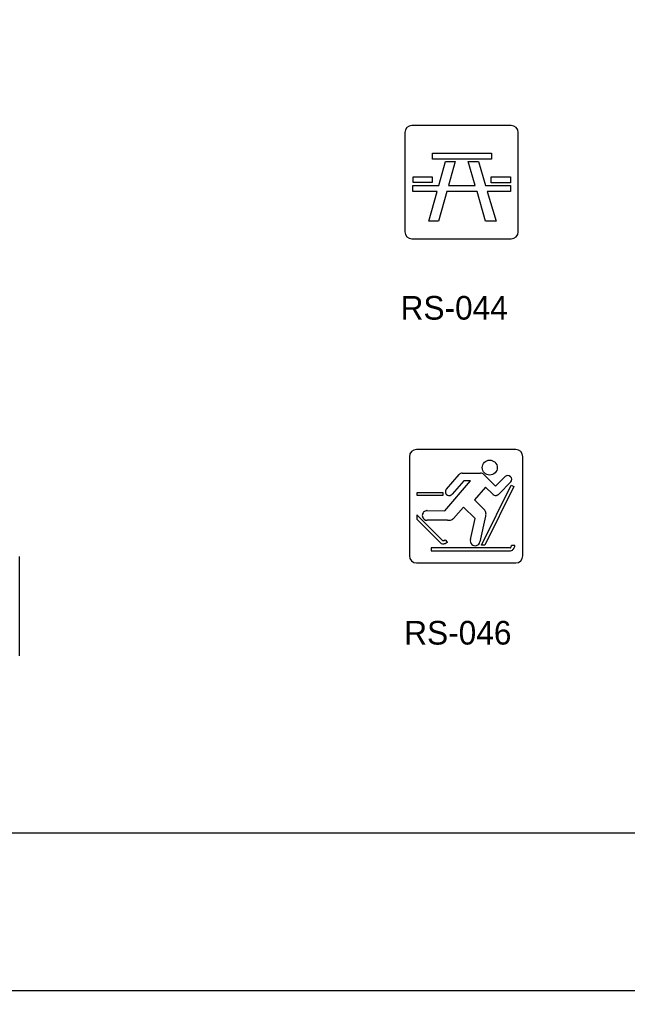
# Model space of a CAD drawing. Extents: x 42133 to 45533, y 41351 to 47951.
# Drawn here: x 42784.2 to 42977.1, y 41351.4 to 41659.5 of the extents above; entities that cross this region are included whole.
import ezdxf

# ---------------------------------------------------------------- set-up
doc = ezdxf.new("R2010")
doc.units = 0
for name, color, linetype in [('#plot_shape', 7, 'Continuous'), ('P_ODOT_PLAN_Border', 7, 'Continuous'), ('P_TRAF_SIGN_SignDetails', 7, 'Continuous')]:
    doc.layers.add(name, color=color, linetype=linetype)

msp = doc.modelspace()

# ---------------------------------------------------------------- linework, layer by layer
at = {"layer": '#plot_shape'}
msp.add_lwpolyline([(42133.34, 41351.35), (43833.34, 41351.35), (43833.34, 42451.35), (42133.34, 42451.35)], close=True, dxfattribs=at)
at = {"layer": 'P_ODOT_PLAN_Border'}
msp.add_lwpolyline([(42208.34, 41401.35), (43808.34, 41401.35), (43808.34, 42401.35), (42208.34, 42401.35)], close=True, dxfattribs=at)
at = {"layer": 'P_TRAF_SIGN_SignDetails'}
for p, q in [((42906.46, 41623.57), (42906.46, 41592.1)), ((42940.19, 41625.83), (42908.7, 41625.83)), ((42942.43, 41592.1), (42942.43, 41623.57)), ((42915.18, 41617.05), (42933.93, 41617.05)), ((42915.18, 41615.18), (42915.18, 41617.05)), ((42933.93, 41615.18), (42915.18, 41615.18)), ((42917.22, 41606.77), (42919.37, 41614.35)), ((42919.37, 41614.35), (42922.44, 41614.35)), ((42922.44, 41614.35), (42920.27, 41606.77)), ((42926.58, 41614.35), (42929.78, 41614.35)), ((42928.79, 41606.77), (42926.58, 41614.35)), ((42929.78, 41614.35), (42932.03, 41606.77)), ((42933.93, 41617.05), (42933.93, 41615.18)), ((42909.07, 41609.57), (42915.16, 41609.57)), ((42909.07, 41607.71), (42909.07, 41609.57)), ((42915.16, 41609.57), (42915.16, 41607.71)), ((42933.81, 41607.61), (42933.81, 41609.49)), ((42933.81, 41609.49), (42939.91, 41609.49)), ((42939.91, 41609.49), (42939.91, 41607.61)), ((42908.99, 41604.9), (42908.99, 41606.77)), ((42908.99, 41606.77), (42917.22, 41606.77)), ((42916.68, 41604.9), (42908.99, 41604.9)), ((42915.16, 41607.71), (42909.07, 41607.71)), ((42914.01, 41595.51), (42916.68, 41604.9)), ((42919.75, 41604.9), (42917.08, 41595.51)), ((42929.34, 41604.9), (42919.75, 41604.9)), ((42920.27, 41606.77), (42928.79, 41606.77)), ((42932.07, 41595.51), (42929.34, 41604.9)), ((42932.03, 41606.77), (42939.94, 41606.77)), ((42939.94, 41604.9), (42932.59, 41604.9)), ((42932.59, 41604.9), (42935.37, 41595.51)), ((42939.91, 41607.61), (42933.81, 41607.61)), ((42939.94, 41606.77), (42939.94, 41604.9)), ((42917.08, 41595.51), (42914.01, 41595.51)), ((42935.37, 41595.51), (42932.07, 41595.51)), ((42908.7, 41589.85), (42940.19, 41589.85)), ((42941.61, 41523), (42910.13, 41523)), ((42907.88, 41520.75), (42907.88, 41489.26)), ((42943.86, 41489.26), (42943.86, 41520.75)), ((42784.2, 41457.55), (42784.2, 41489.03)), ((42910.13, 41487.01), (42941.61, 41487.01))]:
    msp.add_line(p, q, dxfattribs=at)
for points in [[(42924.64, 41515.53), (42930.45, 41515.53)], [(42924.64, 41515.53), (42930.45, 41515.53)], [(42924.64, 41515.53), (42930.45, 41515.53)], [(42913.57, 41503.62), (42919.11, 41503.61), (42927.29, 41513.1), (42925.15, 41513.11), (42921.43, 41508.82)], [(42913.57, 41503.62), (42919.11, 41503.61), (42927.29, 41513.1), (42925.15, 41513.11), (42921.43, 41508.82)], [(42913.57, 41503.62), (42919.11, 41503.61), (42927.29, 41513.1), (42925.15, 41513.11), (42921.43, 41508.82)], [(42919.71, 41510.48), (42923.72, 41515.09)], [(42919.71, 41510.48), (42923.72, 41515.09)], [(42919.71, 41510.48), (42923.72, 41515.09)], [(42931.53, 41515.09), (42935.23, 41511.39), (42938.3, 41514.45)], [(42931.53, 41515.09), (42935.23, 41511.39), (42938.3, 41514.45)], [(42931.53, 41515.09), (42935.23, 41511.39), (42938.3, 41514.45)], [(42940.06, 41512.72), (42936.36, 41508.99)], [(42940.06, 41512.72), (42936.36, 41508.99)], [(42940.06, 41512.72), (42936.36, 41508.99)], [(42934.34, 41508.82), (42932.07, 41511.1), (42928.52, 41507), (42931.77, 41503.75)], [(42934.34, 41508.82), (42932.07, 41511.1), (42928.52, 41507), (42931.77, 41503.75)], [(42934.34, 41508.82), (42932.07, 41511.1), (42928.52, 41507), (42931.77, 41503.75)], [(42927.24, 41494.44), (42928.73, 41501.09), (42925.04, 41504.68), (42921.87, 41501.14)], [(42927.24, 41494.44), (42928.73, 41501.09), (42925.04, 41504.68), (42921.87, 41501.14)], [(42927.24, 41494.44), (42928.73, 41501.09), (42925.04, 41504.68), (42921.87, 41501.14)], [(42910.28, 41502.29), (42910.28, 41500.89), (42917.68, 41493.47)], [(42918.25, 41494.29), (42918.23, 41494.31), (42910.28, 41502.29)], [(42910.28, 41502.29), (42910.28, 41500.89), (42917.68, 41493.47)], [(42918.25, 41494.29), (42918.23, 41494.31), (42910.28, 41502.29)], [(42910.28, 41502.29), (42910.28, 41500.89), (42917.68, 41493.47)], [(42918.25, 41494.29), (42918.23, 41494.31), (42910.28, 41502.29)], [(42919.99, 41500.56), (42913.56, 41500.55)], [(42919.99, 41500.56), (42913.56, 41500.55)], [(42919.99, 41500.56), (42913.56, 41500.55)], [(42932.07, 41501.85), (42930.25, 41493.74)], [(42932.07, 41501.85), (42930.25, 41493.74)], [(42932.07, 41501.85), (42930.25, 41493.74)], [(42919.99, 41493.61), (42919.29, 41494.36)], [(42919.99, 41493.61), (42919.29, 41494.36)], [(42919.99, 41493.61), (42919.29, 41494.36)], [(42939.85, 41491.84), (42914.83, 41491.84), (42914.83, 41490.86)], [(42939.85, 41491.84), (42914.83, 41491.84), (42914.83, 41490.86)], [(42939.85, 41491.84), (42914.83, 41491.84), (42914.83, 41490.86)], [(42914.83, 41490.86), (42939.92, 41490.86)], [(42914.83, 41490.86), (42939.92, 41490.86)], [(42914.83, 41490.86), (42939.92, 41490.86)], [(42941.36, 41492.52), (42940.32, 41492.52)], [(42941.36, 41492.52), (42940.32, 41492.52)], [(42941.36, 41492.52), (42940.32, 41492.52)]]:
    msp.add_lwpolyline(points, dxfattribs=at)
for points in [[(42918.48, 41509.35), (42918.48, 41508.38), (42910.35, 41508.38), (42910.35, 41509.35)], [(42918.48, 41509.35), (42918.48, 41508.38), (42910.35, 41508.38), (42910.35, 41509.35)], [(42918.48, 41509.35), (42918.48, 41508.38), (42910.35, 41508.38), (42910.35, 41509.35)], [(42940.12, 41511.67), (42941.04, 41511.29), (42931.81, 41492.69), (42930.79, 41492.69)], [(42940.12, 41511.67), (42941.04, 41511.29), (42931.81, 41492.69), (42930.79, 41492.69)], [(42940.12, 41511.67), (42941.04, 41511.29), (42931.81, 41492.69), (42930.79, 41492.69)]]:
    msp.add_lwpolyline(points, close=True, dxfattribs=at)
msp.add_circle((42933.37, 41517.27), 2.39, dxfattribs=at)
msp.add_circle((42933.37, 41517.27), 2.39, dxfattribs=at)
msp.add_circle((42933.37, 41517.27), 2.39, dxfattribs=at)
for centre, radius, start, end in [((42908.71, 41623.58), 2.25, 90, 180), ((42940.18, 41623.58), 2.25, 0, 90), ((42908.71, 41592.1), 2.25, 180, 270), ((42940.18, 41592.1), 2.25, 270, 0), ((42910.13, 41520.74), 2.25, 90, 180), ((42941.61, 41520.74), 2.25, 360, 90), ((42924.64, 41514.33), 1.2, 89.909, 140.396), ((42924.64, 41514.33), 1.2, 89.909, 140.396), ((42924.64, 41514.33), 1.2, 89.909, 140.396), ((42930.45, 41513.97), 1.56, 45.8426, 90.0265), ((42930.45, 41513.97), 1.56, 45.8426, 90.0265), ((42930.45, 41513.97), 1.56, 45.8426, 90.0265), ((42939.1, 41513.5), 1.24, 320.8381, 130.0283), ((42939.1, 41513.5), 1.24, 320.8381, 130.0283), ((42939.1, 41513.5), 1.24, 320.8381, 130.0283), ((42920.5, 41509.58), 1.2, 131.5568, 320.5888), ((42920.5, 41509.58), 1.2, 131.5568, 320.5888), ((42920.5, 41509.58), 1.2, 131.5568, 320.5888), ((42934.85, 41509.33), 0.724, 224.4203, 228.8741), ((42934.85, 41509.33), 0.724, 224.4203, 228.8741), ((42934.85, 41509.33), 0.724, 224.4203, 228.8741), ((42935.31, 41509.85), 1.42, 228.8386, 247.4548), ((42935.31, 41509.85), 1.42, 228.8386, 247.4548), ((42935.31, 41509.85), 1.42, 228.8386, 247.4548), ((42935.24, 41509.65), 1.21, 247.0828, 283.8125), ((42935.24, 41509.65), 1.21, 247.0828, 283.8125), ((42935.24, 41509.65), 1.21, 247.0828, 283.8125), ((42935.18, 41509.87), 1.43, 284.0223, 298.0876), ((42935.18, 41509.87), 1.43, 284.0223, 298.0876), ((42935.18, 41509.87), 1.43, 284.0223, 298.0876), ((42934.98, 41510.25), 1.87, 298.0557, 307.1157), ((42934.98, 41510.25), 1.87, 298.0557, 307.1157), ((42934.98, 41510.25), 1.87, 298.0557, 307.1157), ((42934.6, 41510.75), 2.49, 307.2009, 315.1113), ((42934.6, 41510.75), 2.49, 307.2009, 315.1113), ((42934.6, 41510.75), 2.49, 307.2009, 315.1113), ((42913.5, 41502.1), 1.52, 102.3541, 193.1044), ((42913.5, 41502.1), 1.52, 102.3541, 193.1044), ((42913.5, 41502.1), 1.52, 102.3541, 193.1044), ((42913.5, 41502.2), 1.42, 95.0822, 103.1246), ((42913.5, 41502.2), 1.42, 95.0822, 103.1246), ((42913.5, 41502.2), 1.42, 95.0822, 103.1246), ((42913.52, 41501.97), 1.65, 90.0477, 95.1062), ((42913.52, 41501.97), 1.65, 90.0477, 95.1062), ((42913.52, 41501.97), 1.65, 90.0477, 95.1062), ((42913.52, 41501.74), 1.89, 88.648, 90.1144), ((42913.52, 41501.74), 1.89, 88.648, 90.1144), ((42913.52, 41501.74), 1.89, 88.648, 90.1144), ((42931.41, 41503.37), 0.526, 41.6371, 46.1239), ((42931.41, 41503.37), 0.526, 41.6371, 46.1239), ((42931.41, 41503.37), 0.526, 41.6371, 46.1239), ((42930.94, 41502.95), 1.15, 34.2177, 41.8457), ((42930.94, 41502.95), 1.15, 34.2177, 41.8457), ((42930.94, 41502.95), 1.15, 34.2177, 41.8457), ((42930.51, 41502.67), 1.66, 11.6728, 33.9083), ((42930.51, 41502.67), 1.66, 11.6728, 33.9083), ((42930.51, 41502.67), 1.66, 11.6728, 33.9083), ((42913.53, 41502.09), 1.54, 192.5703, 271.0016), ((42913.53, 41502.09), 1.54, 192.5703, 271.0016), ((42913.53, 41502.09), 1.54, 192.5703, 271.0016), ((42920.14, 41504.39), 3.84, 267.7894, 274.0338), ((42920.14, 41504.39), 3.84, 267.7894, 274.0338), ((42920.14, 41504.39), 3.84, 267.7894, 274.0338), ((42920.2, 41503.63), 3.08, 273.8411, 284.0182), ((42920.2, 41503.63), 3.08, 273.8411, 284.0182), ((42920.2, 41503.63), 3.08, 273.8411, 284.0182), ((42920.38, 41502.95), 2.37, 283.9481, 296.7081), ((42920.38, 41502.95), 2.37, 283.9481, 296.7081), ((42920.38, 41502.95), 2.37, 283.9481, 296.7081), ((42920.63, 41502.44), 1.81, 296.8598, 305.4382), ((42920.63, 41502.44), 1.81, 296.8598, 305.4382), ((42920.63, 41502.44), 1.81, 296.8598, 305.4382), ((42920.9, 41502.06), 1.33, 305.2882, 313.0035), ((42920.9, 41502.06), 1.33, 305.2882, 313.0035), ((42920.9, 41502.06), 1.33, 305.2882, 313.0035), ((42921.33, 41501.61), 0.716, 312.7787, 319.2609), ((42921.33, 41501.61), 0.716, 312.7787, 319.2609), ((42921.33, 41501.61), 0.716, 312.7787, 319.2609), ((42929.32, 41502.7), 2.88, 342.8469, 347.5832), ((42929.32, 41502.7), 2.88, 342.8469, 347.5832), ((42929.32, 41502.7), 2.88, 342.8469, 347.5832), ((42929.76, 41502.61), 2.43, 347.3382, 358.3591), ((42929.76, 41502.61), 2.43, 347.3382, 358.3591), ((42929.76, 41502.61), 2.43, 347.3382, 358.3591), ((42930.21, 41502.6), 1.98, 358.3076, 11.8272), ((42930.21, 41502.6), 1.98, 358.3076, 11.8272), ((42930.21, 41502.6), 1.98, 358.3076, 11.8272), ((42918.59, 41494.61), 0.474, 222.8836, 258.2408), ((42918.59, 41494.61), 0.474, 222.8836, 258.2408), ((42918.59, 41494.61), 0.474, 222.8836, 258.2408), ((42918.63, 41494.75), 0.616, 257.9771, 270.0459), ((42918.63, 41494.75), 0.616, 257.9771, 270.0459), ((42918.63, 41494.75), 0.616, 257.9771, 270.0459), ((42918.62, 41494.99), 0.851, 270.1283, 280.3974), ((42918.62, 41494.99), 0.851, 270.1283, 280.3974), ((42918.62, 41494.99), 0.851, 270.1283, 280.3974), ((42918.56, 41495.35), 1.22, 280.4534, 290.4107), ((42918.56, 41495.35), 1.22, 280.4534, 290.4107), ((42918.56, 41495.35), 1.22, 280.4534, 290.4107), ((42918.39, 41495.81), 1.71, 290.2451, 298.3799), ((42918.39, 41495.81), 1.71, 290.2451, 298.3799), ((42918.39, 41495.81), 1.71, 290.2451, 298.3799), ((42918.57, 41495.48), 1.33, 298.0788, 302.4459), ((42918.57, 41495.48), 1.33, 298.0788, 302.4459), ((42918.57, 41495.48), 1.33, 298.0788, 302.4459), ((42928.73, 41494.05), 1.55, 165.4108, 348.412), ((42928.73, 41494.05), 1.55, 165.4108, 348.412), ((42928.73, 41494.05), 1.55, 165.4108, 348.412), ((42918.52, 41494.22), 1.13, 222.1154, 261.57), ((42918.52, 41494.22), 1.13, 222.1154, 261.57), ((42918.52, 41494.22), 1.13, 222.1154, 261.57), ((42918.57, 41494.5), 1.41, 261.4432, 273.2066), ((42918.57, 41494.5), 1.41, 261.4432, 273.2066), ((42918.57, 41494.5), 1.41, 261.4432, 273.2066), ((42918.54, 41494.95), 1.86, 273.2088, 283.5354), ((42918.54, 41494.95), 1.86, 273.2088, 283.5354), ((42918.54, 41494.95), 1.86, 273.2088, 283.5354), ((42918.4, 41495.55), 2.47, 283.3753, 289.8547), ((42918.4, 41495.55), 2.47, 283.3753, 289.8547), ((42918.4, 41495.55), 2.47, 283.3753, 289.8547), ((42918.09, 41496.37), 3.35, 290.1208, 303.2158), ((42918.09, 41496.37), 3.35, 290.1208, 303.2158), ((42918.09, 41496.37), 3.35, 290.1208, 303.2158), ((42918.53, 41495.67), 2.53, 303.4718, 305.2349), ((42918.53, 41495.67), 2.53, 303.4718, 305.2349), ((42918.53, 41495.67), 2.53, 303.4718, 305.2349), ((42939.85, 41491.94), 0.0987, 270.1541, 275.7338), ((42939.85, 41491.94), 0.0987, 270.1541, 275.7338), ((42939.85, 41491.94), 0.0987, 270.1541, 275.7338), ((42939.85, 41491.96), 0.118, 276.3947, 291.0825), ((42939.85, 41491.96), 0.118, 276.3947, 291.0825), ((42939.85, 41491.96), 0.118, 276.3947, 291.0825), ((42939.83, 41492.02), 0.177, 291.3318, 302.1219), ((42939.83, 41492.02), 0.177, 291.3318, 302.1219), ((42939.83, 41492.02), 0.177, 291.3318, 302.1219), ((42939.77, 41492.1), 0.276, 302.2629, 310.0259), ((42939.77, 41492.1), 0.276, 302.2629, 310.0259), ((42939.77, 41492.1), 0.276, 302.2629, 310.0259), ((42939.8, 41492.1), 1.24, 275.1545, 307.0636), ((42939.8, 41492.1), 1.24, 275.1545, 307.0636), ((42939.8, 41492.1), 1.24, 275.1545, 307.0636), ((42939.67, 41492.22), 0.437, 310.1898, 317.5415), ((42939.67, 41492.22), 0.437, 310.1898, 317.5415), ((42939.67, 41492.22), 0.437, 310.1898, 317.5415), ((42939.41, 41492.46), 0.788, 317.6517, 324.6047), ((42939.41, 41492.46), 0.788, 317.6517, 324.6047), ((42939.41, 41492.46), 0.788, 317.6517, 324.6047), ((42938.84, 41492.86), 1.49, 324.5842, 330.0246), ((42938.84, 41492.86), 1.49, 324.5842, 330.0246), ((42938.84, 41492.86), 1.49, 324.5842, 330.0246), ((42938.05, 41493.33), 2.41, 329.8736, 332.4649), ((42938.05, 41493.33), 2.41, 329.8736, 332.4649), ((42938.05, 41493.33), 2.41, 329.8736, 332.4649), ((42937.08, 41493.82), 3.49, 332.5897, 337.045), ((42937.08, 41493.82), 3.49, 332.5897, 337.045), ((42937.08, 41493.82), 3.49, 332.5897, 337.045), ((42937.78, 41493.53), 2.73, 336.9137, 338.3396), ((42937.78, 41493.53), 2.73, 336.9137, 338.3396), ((42937.78, 41493.53), 2.73, 336.9137, 338.3396), ((42939.59, 41492.39), 1.61, 306.9892, 321.828), ((42939.59, 41492.39), 1.61, 306.9892, 321.828), ((42939.59, 41492.39), 1.61, 306.9892, 321.828), ((42939.17, 41492.74), 2.15, 321.5574, 329.8978), ((42939.17, 41492.74), 2.15, 321.5574, 329.8978), ((42939.17, 41492.74), 2.15, 321.5574, 329.8978), ((42938.62, 41493.05), 2.78, 329.8729, 338.3231), ((42938.62, 41493.05), 2.78, 329.8729, 338.3231), ((42938.62, 41493.05), 2.78, 329.8729, 338.3231), ((42938.26, 41493.21), 3.18, 338.1272, 346.2906), ((42938.26, 41493.21), 3.18, 338.1272, 346.2906), ((42938.26, 41493.21), 3.18, 338.1272, 346.2906), ((42939.16, 41492.97), 2.24, 346.6843, 348.4402), ((42939.16, 41492.97), 2.24, 346.6843, 348.4402), ((42939.16, 41492.97), 2.24, 346.6843, 348.4402), ((42910.13, 41489.27), 2.25, 180, 270), ((42941.61, 41489.27), 2.25, 270, 0)]:
    msp.add_arc(centre, radius, start, end, dxfattribs=at)

# ---------------------------------------------------------------- texts
for s, p in [('RS-044', (42905.1, 41564.22)), ('RS-046', (42906.25, 41461.13))]:
    msp.add_text(s, height=7.5, dxfattribs=at).set_placement(p)

doc.saveas('drawing.dxf')
